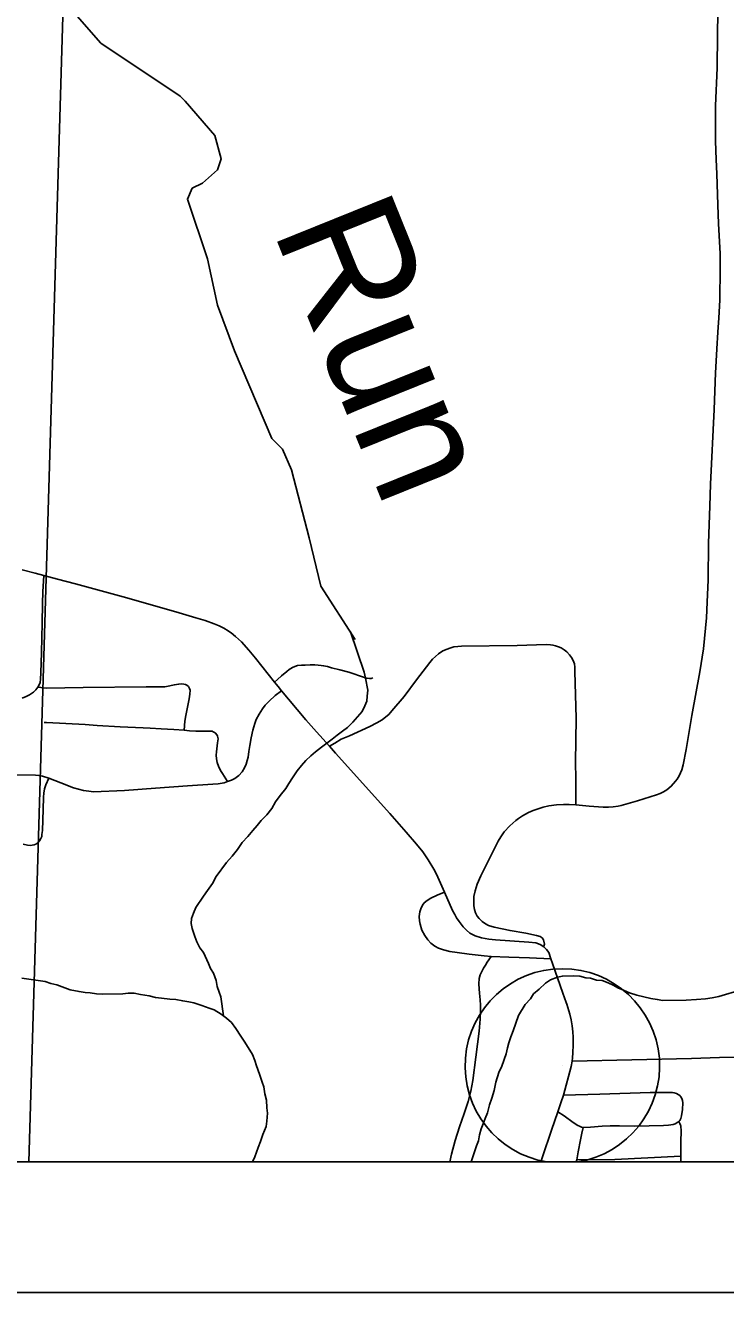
# Model space of a CAD drawing. Extents: x 0 to 34, y 0 to 22.
# Drawn here: x 8.163 to 8.699, y 13.5 to 14.47 of the extents above; entities that cross this region are included whole.
import ezdxf

# ---------------------------------------------------------------- set-up
doc = ezdxf.new("R2010")
doc.units = 0
for name, color, linetype in [('Default', 7, 'Continuous'), ('GM_X_Corporation', 7, 'Continuous'), ('GM_X_County_Road', 7, 'Continuous'), ('GM_X_Minor_River', 7, 'Continuous'), ('GM_X_Minor_River_Text', 7, 'Continuous'), ('GM_X_State_Route', 7, 'Continuous'), ('GM_X_Township_Road', 7, 'Continuous'), ('GM_X_Unincorporated_Location', 7, 'Continuous'), ('SH_Data', 7, 'Continuous')]:
    doc.layers.add(name, color=color, linetype=linetype)

msp = doc.modelspace()

# ---------------------------------------------------------------- linework, layer by layer
at = {"layer": 'Default'}
msp.add_line((8.56245, 13.6), (8.58574, 13.6), dxfattribs=at)
msp.add_arc((8.5741, 13.67349), 0.0744, 279.00424, 260.99576, dxfattribs=at)
at = {"layer": 'GM_X_Corporation'}
for points in [[(2.6, 16.69176), (2.6, 13.6), (9.4, 13.6), (9.4, 16.48531), (9.08995, 16.49269), (8.09627, 16.52263), (6.21939, 16.57796), (6.08338, 16.58165), (5.42018, 16.5982), (4.63506, 16.62286), (4.54726, 16.62558), (4.18665, 16.63525), (4.10115, 16.63621), (4.05149, 16.63679), (3.16837, 16.66818), (3.15548, 16.66863)], [(7.16258, 13.6), (8.16588, 13.6), (8.19267, 14.5025), (7.19126, 14.5276)], [(8.16588, 13.6), (9.17651, 13.6), (9.19976, 14.47787), (8.19267, 14.5025)]]:
    msp.add_lwpolyline(points, close=True, dxfattribs=at)
msp.add_lwpolyline([(4.57805, 13.6), (9.4, 13.6), (9.4, 16.48531), (9.08995, 16.49269), (8.09627, 16.52263), (6.21939, 16.57796), (6.08338, 16.58165), (5.42018, 16.5982), (4.63506, 16.62286)], dxfattribs=at)
at = {"layer": 'GM_X_County_Road'}
for points in [[(8.16082, 13.95484), (8.16399, 13.95607), (8.16655, 13.95735), (8.16944, 13.95941), (8.17121, 13.96124), (8.17288, 13.96324), (8.17366, 13.96452), (8.17456, 13.9668), (8.17494, 13.9693), (8.17522, 13.97414), (8.17571, 13.98982), (8.17619, 14.01235), (8.17651, 14.02741), (8.1767, 14.03616), (8.17744, 14.04876)], [(8.17744, 14.04876), (8.18777, 14.04602), (8.20159, 14.04235), (8.23821, 14.03232), (8.27852, 14.0209), (8.29383, 14.01642), (8.30072, 14.01431), (8.30783, 14.01176), (8.3115, 14.01018), (8.31505, 14.00837), (8.31845, 14.00633), (8.31955, 14.00557), (8.32067, 14.00479), (8.32414, 14.00206), (8.32854, 13.99806), (8.33419, 13.99164), (8.33927, 13.98552), (8.35398, 13.96699)], [(8.35398, 13.96699), (8.35661, 13.96369), (8.35931, 13.96044)], [(8.35931, 13.96044), (8.36454, 13.95415), (8.37797, 13.9383), (8.38611, 13.92919), (8.39604, 13.91805)], [(8.39604, 13.91805), (8.40065, 13.91276), (8.44201, 13.86657), (8.45448, 13.85236), (8.46244, 13.84311), (8.46724, 13.83726), (8.47143, 13.83119), (8.4758, 13.82402), (8.4778, 13.82008), (8.47985, 13.8156), (8.48389, 13.80646)], [(8.48389, 13.80646), (8.49004, 13.79252), (8.49175, 13.78927), (8.49323, 13.78668), (8.49511, 13.78398), (8.49813, 13.77996), (8.50078, 13.77732), (8.50337, 13.77517), (8.50744, 13.77303), (8.51225, 13.77137), (8.51791, 13.77049), (8.52284, 13.77001), (8.54856, 13.76819), (8.55375, 13.76753), (8.557, 13.76641), (8.55979, 13.76472)], [(8.55979, 13.76472), (8.56206, 13.76259), (8.56362, 13.76019), (8.56525, 13.7555)], [(8.56525, 13.7555), (8.56657, 13.75174), (8.57446, 13.7291), (8.57694, 13.72209), (8.57743, 13.72068), (8.5797, 13.71318), (8.58075, 13.70865), (8.58148, 13.70407), (8.58204, 13.69946), (8.58226, 13.69559), (8.58234, 13.68974), (8.58211, 13.68349), (8.58183, 13.67961), (8.5815, 13.67707)], [(8.5815, 13.67707), (8.67299, 13.67912), (8.69424, 13.67981), (8.72122, 13.6803)]]:
    msp.add_lwpolyline(points, dxfattribs=at)
at = {"layer": 'GM_X_Minor_River'}
for points in [[(8.41568, 13.99979), (8.38931, 14.04065), (8.38049, 14.07759), (8.36677, 14.12959), (8.35995, 14.14536), (8.3518, 14.1535), (8.32331, 14.2207), (8.31036, 14.25565), (8.30271, 14.29111), (8.28725, 14.33662), (8.29085, 14.34505), (8.29873, 14.34902), (8.31026, 14.35915), (8.31311, 14.36756), (8.30815, 14.38526), (8.28553, 14.41165), (8.28165, 14.41535), (8.22112, 14.456), (8.18876, 14.49316)], [(8.31476, 13.71179), (8.31286, 13.72626), (8.31167, 13.73003), (8.3101, 13.73418), (8.30928, 13.73872), (8.30731, 13.74437), (8.30498, 13.74813), (8.30342, 13.7519), (8.29951, 13.76018), (8.29681, 13.76393), (8.29447, 13.76845), (8.2929, 13.77259), (8.29092, 13.77863), (8.29011, 13.78241), (8.29044, 13.7862), (8.29189, 13.7904), (8.29373, 13.79459), (8.29967, 13.8034), (8.30264, 13.80761), (8.30636, 13.81297), (8.30932, 13.81832), (8.31713, 13.82905), (8.3216, 13.83404), (8.3257, 13.83903), (8.32904, 13.84439), (8.33352, 13.849), (8.33725, 13.8536), (8.34061, 13.85744), (8.34359, 13.86128), (8.34807, 13.86551), (8.35179, 13.8705), (8.35476, 13.87547), (8.3581, 13.88044), (8.36257, 13.88582), (8.36479, 13.88964), (8.36777, 13.89385), (8.3711, 13.89921), (8.37445, 13.90343), (8.37781, 13.90727), (8.38155, 13.91073), (8.3853, 13.91382), (8.3898, 13.9173), (8.39392, 13.92039), (8.39805, 13.92348), (8.4018, 13.92657), (8.40592, 13.92966), (8.40967, 13.93237), (8.41378, 13.9366), (8.42087, 13.94467), (8.42309, 13.94887), (8.42455, 13.95268), (8.42488, 13.95648), (8.42519, 13.96103), (8.42355, 13.9701), (8.42235, 13.97463), (8.4119, 14.00565)], [(8.16071, 13.74074), (8.17856, 13.73796), (8.18275, 13.7365), (8.18731, 13.73543), (8.1915, 13.73398), (8.19759, 13.73179), (8.20443, 13.73037), (8.20899, 13.72968), (8.21278, 13.72936), (8.21772, 13.72867), (8.22227, 13.72836), (8.2378, 13.72858), (8.24197, 13.72902), (8.24651, 13.72909), (8.25145, 13.72802), (8.25791, 13.72698), (8.26285, 13.72591), (8.26741, 13.72522), (8.27386, 13.72455), (8.27841, 13.72424), (8.28373, 13.72318), (8.28829, 13.72249), (8.29208, 13.72179), (8.29818, 13.7196), (8.30389, 13.71779), (8.3077, 13.71633), (8.31305, 13.71299), (8.31726, 13.71002), (8.32109, 13.70666), (8.32419, 13.70216), (8.32806, 13.69615), (8.33115, 13.69165), (8.33697, 13.68226), (8.33892, 13.67774), (8.34012, 13.67358), (8.34248, 13.66717), (8.34446, 13.66114), (8.34565, 13.65736), (8.34648, 13.65207), (8.34768, 13.64716), (8.34814, 13.64148), (8.34858, 13.63732), (8.3479, 13.63124), (8.34758, 13.62706), (8.34501, 13.62096), (8.34319, 13.61563), (8.34136, 13.61105), (8.33881, 13.60381), (8.33697, 13.6)], [(8.50438, 13.6), (8.50445, 13.60017), (8.50663, 13.60703), (8.50845, 13.61236), (8.50991, 13.61617), (8.51061, 13.62073), (8.51206, 13.6253), (8.51352, 13.62911), (8.51498, 13.6333), (8.51682, 13.6375), (8.51825, 13.64359), (8.52007, 13.64892), (8.52188, 13.65463), (8.52331, 13.6611), (8.52549, 13.66834), (8.52769, 13.6733), (8.53097, 13.68282), (8.53204, 13.68739), (8.53313, 13.69119), (8.53458, 13.69576), (8.53641, 13.70034), (8.54042, 13.71215), (8.5456, 13.72057), (8.54971, 13.7248), (8.55193, 13.72862), (8.55643, 13.7321), (8.5613, 13.73672), (8.56505, 13.73942), (8.57033, 13.7414), (8.5741, 13.74221), (8.58244, 13.74234), (8.58737, 13.74203), (8.59193, 13.74096), (8.59572, 13.74063), (8.60029, 13.73918), (8.60446, 13.73887), (8.60904, 13.73704), (8.61285, 13.7352), (8.61705, 13.73298), (8.62086, 13.73152), (8.62544, 13.72932), (8.63115, 13.7275), (8.64179, 13.72501), (8.64673, 13.72432), (8.6509, 13.72362), (8.66871, 13.72388), (8.67666, 13.72438), (8.68347, 13.72486), (8.68877, 13.72569), (8.69368, 13.72652), (8.69896, 13.72811), (8.70576, 13.73011)]]:
    msp.add_lwpolyline(points, dxfattribs=at)
at = {"layer": 'GM_X_State_Route'}
for points in [[(8.17744, 14.04876), (8.17083, 14.05049), (8.16098, 14.05313)], [(8.35398, 13.96699), (8.33927, 13.98552), (8.33419, 13.99164), (8.32854, 13.99806), (8.32414, 14.00206), (8.32067, 14.00479), (8.31955, 14.00557), (8.31845, 14.00633), (8.31505, 14.00837), (8.3115, 14.01018), (8.30783, 14.01176), (8.30072, 14.01431), (8.29383, 14.01642), (8.27852, 14.0209), (8.23821, 14.03232), (8.20159, 14.04235), (8.18777, 14.04602), (8.17744, 14.04876)], [(8.35931, 13.96044), (8.35661, 13.96369), (8.35398, 13.96699)], [(8.39604, 13.91805), (8.38611, 13.92919), (8.37797, 13.9383), (8.36454, 13.95415), (8.35931, 13.96044)], [(8.48389, 13.80646), (8.47985, 13.8156), (8.4778, 13.82008), (8.4758, 13.82402), (8.47143, 13.83119), (8.46724, 13.83726), (8.46244, 13.84311), (8.45448, 13.85236), (8.44201, 13.86657), (8.40065, 13.91276), (8.39604, 13.91805)], [(8.55979, 13.76472), (8.557, 13.76641), (8.55375, 13.76753), (8.54856, 13.76819), (8.52284, 13.77001), (8.51791, 13.77049), (8.51225, 13.77137), (8.50744, 13.77303), (8.50337, 13.77517), (8.50078, 13.77732), (8.49813, 13.77996), (8.49511, 13.78398), (8.49323, 13.78668), (8.49175, 13.78927), (8.49004, 13.79252), (8.48389, 13.80646)], [(8.56525, 13.7555), (8.56362, 13.76019), (8.56206, 13.76259), (8.55979, 13.76472)], [(8.5815, 13.67707), (8.58183, 13.67961), (8.58211, 13.68349), (8.58234, 13.68974), (8.58226, 13.69559), (8.58204, 13.69946), (8.58148, 13.70407), (8.58075, 13.70865), (8.5797, 13.71318), (8.57743, 13.72068), (8.57694, 13.72209), (8.57446, 13.7291), (8.56657, 13.75174), (8.56525, 13.7555)], [(8.55762, 13.6), (8.55898, 13.60403), (8.56581, 13.62438), (8.57073, 13.63841), (8.57302, 13.64518), (8.57496, 13.65109), (8.58071, 13.6731), (8.5815, 13.67707)]]:
    msp.add_lwpolyline(points, dxfattribs=at)
at = {"layer": 'GM_X_Township_Road'}
for points in [[(8.69201, 14.21733), (8.69225, 14.22217), (8.69309, 14.23497), (8.69376, 14.24596), (8.69455, 14.25945), (8.69485, 14.28386), (8.69472, 14.29509), (8.69359, 14.31784), (8.69305, 14.3323), (8.69215, 14.35614), (8.6918, 14.36692), (8.69134, 14.38097), (8.69122, 14.39017), (8.69134, 14.40795), (8.69244, 14.43711), (8.6928, 14.46249), (8.69294, 14.47941)], [(8.55979, 13.76472), (8.56017, 13.7659), (8.56033, 13.76671), (8.55971, 13.77001), (8.55861, 13.77147), (8.557, 13.77243), (8.55442, 13.77329), (8.54618, 13.77495), (8.53403, 13.77705), (8.52179, 13.77961), (8.51758, 13.78102), (8.51522, 13.78218), (8.51273, 13.78388), (8.51036, 13.78637), (8.50896, 13.78814), (8.50757, 13.79057), (8.50678, 13.79305), (8.50629, 13.79585), (8.50647, 13.80319), (8.50727, 13.80733), (8.50903, 13.81255), (8.51176, 13.81886), (8.525, 13.84546), (8.52707, 13.84868), (8.52967, 13.85251), (8.5338, 13.85711), (8.5384, 13.86125), (8.54058, 13.86289), (8.54364, 13.86491), (8.54824, 13.86737), (8.55185, 13.86895), (8.55552, 13.8703), (8.5595, 13.87153), (8.56374, 13.87243), (8.56972, 13.8732), (8.575, 13.87354), (8.57925, 13.87348), (8.58446, 13.8732), (8.59461, 13.87222), (8.60525, 13.87146), (8.60927, 13.87139), (8.61296, 13.8716), (8.6167, 13.87212), (8.61919, 13.87273), (8.63167, 13.8763), (8.64604, 13.88083), (8.64879, 13.88192), (8.65141, 13.88326), (8.65388, 13.88483), (8.65734, 13.88751), (8.66062, 13.89127), (8.66185, 13.89297), (8.66337, 13.89547), (8.66538, 13.89998), (8.66646, 13.90377), (8.66869, 13.91567), (8.67322, 13.94165), (8.67919, 13.97506), (8.68205, 13.9926), (8.68425, 14.01629), (8.68496, 14.02838), (8.68551, 14.04551), (8.68599, 14.07356), (8.68691, 14.10186), (8.68745, 14.11863), (8.69031, 14.17583), (8.69134, 14.20377), (8.69201, 14.21733)], [(8.39604, 13.91805), (8.40008, 13.92053), (8.40494, 13.92352), (8.41134, 13.92602), (8.42681, 13.93325), (8.4322, 13.93595), (8.43626, 13.93837), (8.43911, 13.94055), (8.44127, 13.94244), (8.44376, 13.94507), (8.45313, 13.95621), (8.46245, 13.96897), (8.4726, 13.98217), (8.47484, 13.98463), (8.47709, 13.98683), (8.47934, 13.98867), (8.48276, 13.99102), (8.48593, 13.9924), (8.48796, 13.99319), (8.49106, 13.99411), (8.49416, 13.99449), (8.49689, 13.99464), (8.53941, 13.9951), (8.55422, 13.99561), (8.56222, 13.99589), (8.56501, 13.99569), (8.56689, 13.99544), (8.56892, 13.99497), (8.57122, 13.99415), (8.5732, 13.99325), (8.57539, 13.99194), (8.57757, 13.99023), (8.57961, 13.98808), (8.58112, 13.98589), (8.58242, 13.98365), (8.58326, 13.98115), (8.58357, 13.97859), (8.58372, 13.97516), (8.58454, 13.93965), (8.58416, 13.90569), (8.58429, 13.89337), (8.58446, 13.8732)], [(8.35398, 13.96699), (8.35621, 13.96903), (8.35931, 13.97185), (8.36327, 13.97516), (8.36522, 13.97673), (8.36753, 13.97826), (8.36956, 13.97921), (8.37146, 13.97975), (8.37452, 13.98016), (8.3774, 13.98023), (8.38105, 13.98033), (8.38477, 13.98024), (8.38724, 13.98016), (8.38949, 13.97997), (8.39141, 13.97966), (8.39451, 13.979), (8.39761, 13.97818), (8.40378, 13.97659), (8.41074, 13.9747), (8.42279, 13.97079), (8.42459, 13.97021), (8.42656, 13.96989), (8.42784, 13.96999), (8.42904, 13.97053)], [(8.17288, 13.96324), (8.17936, 13.96249), (8.20741, 13.96295), (8.25577, 13.96349)], [(8.25577, 13.96349), (8.26987, 13.96365), (8.2739, 13.9644), (8.27719, 13.96495), (8.28062, 13.96557), (8.28279, 13.96578), (8.28451, 13.96568), (8.28588, 13.96526), (8.28691, 13.96475), (8.28803, 13.96376), (8.28889, 13.96238), (8.2893, 13.961), (8.28916, 13.958), (8.28866, 13.9543), (8.28607, 13.9416), (8.28539, 13.93728), (8.28477, 13.93046)], [(8.18133, 13.89367), (8.19051, 13.89012), (8.20025, 13.88636), (8.20395, 13.88511), (8.20779, 13.88418), (8.21179, 13.88359), (8.21531, 13.88331), (8.23902, 13.88418), (8.26291, 13.88591), (8.28736, 13.88777), (8.30682, 13.889), (8.31087, 13.88935), (8.31542, 13.89019), (8.31804, 13.89098), (8.32105, 13.89212), (8.32362, 13.8935), (8.32662, 13.89573), (8.32907, 13.89837), (8.33094, 13.90151), (8.33218, 13.90428), (8.33304, 13.90711), (8.33366, 13.9098), (8.33436, 13.91403), (8.33499, 13.91864), (8.33606, 13.92457), (8.33742, 13.93043), (8.33885, 13.93543), (8.33995, 13.93844), (8.34203, 13.94265), (8.34458, 13.94677), (8.34668, 13.94954), (8.34971, 13.95257), (8.35439, 13.95679), (8.35931, 13.96044)], [(8.17771, 13.93631), (8.17936, 13.93621), (8.20895, 13.93466), (8.21826, 13.93394), (8.23584, 13.93285), (8.25343, 13.93212), (8.25872, 13.93182)], [(8.25872, 13.93182), (8.26718, 13.93133), (8.2769, 13.93092), (8.28477, 13.93046)], [(8.28477, 13.93046), (8.28876, 13.92995), (8.2938, 13.92957), (8.30611, 13.92948), (8.30707, 13.92916), (8.30862, 13.92826), (8.3099, 13.9266), (8.31034, 13.92568), (8.31081, 13.92362), (8.31036, 13.92078), (8.30945, 13.91383), (8.30933, 13.91122), (8.30954, 13.9084), (8.3101, 13.90562), (8.31099, 13.90291), (8.31256, 13.89956), (8.31408, 13.89716), (8.31804, 13.89098)], [(8.18133, 13.89367), (8.17653, 13.89522), (8.17534, 13.89554), (8.17368, 13.89579), (8.17116, 13.89603), (8.15629, 13.89621), (8.11935, 13.89696), (8.11545, 13.89721), (8.11165, 13.89777), (8.1086, 13.89845), (8.10513, 13.89948), (8.10066, 13.90125), (8.09849, 13.90231), (8.08745, 13.90924)], [(8.16174, 13.84305), (8.16497, 13.84231), (8.16693, 13.8421), (8.16993, 13.84258), (8.17136, 13.84323), (8.17291, 13.84429), (8.17423, 13.84577), (8.17524, 13.84739), (8.1758, 13.84889), (8.17603, 13.85055), (8.17645, 13.85353), (8.17685, 13.86965), (8.1771, 13.87902), (8.17746, 13.88214), (8.17801, 13.88536), (8.17897, 13.88859), (8.18133, 13.89367)], [(8.48389, 13.80646), (8.47843, 13.80405), (8.47343, 13.80178), (8.47062, 13.80014), (8.46835, 13.79823), (8.46707, 13.79651), (8.46571, 13.79369), (8.46512, 13.79146), (8.46462, 13.78774), (8.4648, 13.78442), (8.46521, 13.78192), (8.46671, 13.77747), (8.46885, 13.77324), (8.47107, 13.77006), (8.47348, 13.76738), (8.47644, 13.76502), (8.47939, 13.76348), (8.4832, 13.76229), (8.48811, 13.76111), (8.4937, 13.76028), (8.50288, 13.75907), (8.51437, 13.75775), (8.51971, 13.75729), (8.53322, 13.75676), (8.5489, 13.75614), (8.56525, 13.7555)], [(8.48805, 13.6), (8.48939, 13.60604), (8.49216, 13.61648), (8.49536, 13.62679), (8.499, 13.63696), (8.50201, 13.64622), (8.50407, 13.65417), (8.50569, 13.66222), (8.50802, 13.68021), (8.51036, 13.70007), (8.51122, 13.70923), (8.51152, 13.71528), (8.5114, 13.71995), (8.51118, 13.72414), (8.51061, 13.72909), (8.51044, 13.73237), (8.51025, 13.73636), (8.51052, 13.74031), (8.51133, 13.74312), (8.51257, 13.74577), (8.51381, 13.74821), (8.51527, 13.75066), (8.51668, 13.7528), (8.51971, 13.75729)], [(8.57496, 13.65109), (8.60271, 13.6519), (8.64127, 13.65302), (8.65824, 13.65318), (8.65972, 13.65293), (8.66128, 13.65242), (8.66272, 13.65168), (8.66382, 13.65096), (8.66477, 13.6499), (8.66553, 13.64863), (8.666, 13.64709), (8.66629, 13.64533), (8.666, 13.64005), (8.6653, 13.63535), (8.66477, 13.63337), (8.66422, 13.63232), (8.66388, 13.63176), (8.66316, 13.63088)], [(8.57073, 13.63841), (8.57535, 13.63522), (8.58224, 13.6303), (8.58585, 13.62797), (8.58722, 13.62727), (8.58872, 13.62674), (8.59008, 13.62635), (8.59571, 13.62657), (8.60451, 13.62732), (8.6106, 13.62757), (8.6179, 13.62769), (8.62945, 13.62744), (8.65156, 13.62787), (8.6553, 13.62805), (8.6588, 13.62855), (8.66049, 13.62912), (8.66251, 13.63033), (8.66316, 13.63088)], [(8.59008, 13.62635), (8.58904, 13.62195), (8.588, 13.61681), (8.58621, 13.60764), (8.58506, 13.60151), (8.5847, 13.6)], [(8.66459, 13.6), (8.66462, 13.60439), (8.66479, 13.61461), (8.66494, 13.62447), (8.6648, 13.62657), (8.66462, 13.62753), (8.66445, 13.62827), (8.66405, 13.62931), (8.66316, 13.63088)], [(8.58506, 13.60151), (8.61414, 13.60176), (8.66462, 13.60439)]]:
    msp.add_lwpolyline(points, dxfattribs=at)
at = {"layer": 'GM_X_Unincorporated_Location'}
msp.add_line((8.5741, 13.67349), (8.5741, 13.67349), dxfattribs=at)
at = {"layer": 'SH_Data'}
for points in [[(2.5, 20.5), (9.5, 20.5), (9.5, 13.5), (2.5, 13.5)], [(2.6, 20.4), (9.4, 20.4), (9.4, 13.6), (2.6, 13.6)]]:
    msp.add_lwpolyline(points, close=True, dxfattribs=at)

# ---------------------------------------------------------------- texts
at = {"layer": 'GM_X_Minor_River_Text'}
msp.add_text('Run', height=0.094614, rotation=291.97663, dxfattribs=at).set_placement((8.35202, 14.31368))

doc.saveas('drawing.dxf')
